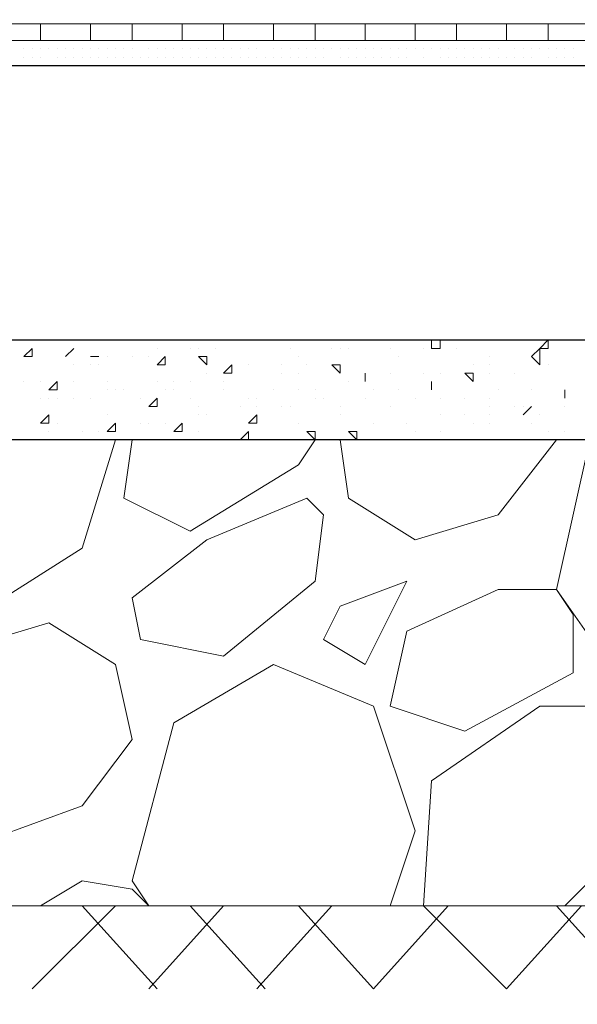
# Model space of a CAD drawing. Header units: metres. Extents: x 5.7 to 89.8, y 4 to 63.5.
# Tile 344 of 475: x 52.007 to 52.652, y 47.596 to 48.735. Entities that reach past the tile are written whole.
import ezdxf

# ---------------------------------------------------------------- set-up
doc = ezdxf.new("R2010")
doc.units = ezdxf.units.M
doc.header["$MEASUREMENT"] = 0
for name, color, linetype in [('PDF17_hatch-borshi', 7, 'Continuous'), ('PDF17_kaff', 7, 'Continuous'), ('PDF17_wall', 7, 'Continuous')]:
    doc.layers.add(name, color=color, linetype=linetype)

msp = doc.modelspace()

# ---------------------------------------------------------------- linework, layer by layer
at = {"layer": 'PDF17_hatch-borshi', "lineweight": 18}
for points in [[(52.0117, 48.7114), (52.0117, 48.7114)], [(52.0213, 48.7114), (52.0213, 48.7114)], [(52.0213, 48.7114), (52.0213, 48.7114)], [(52.031, 48.7114), (52.031, 48.7114)], [(52.031, 48.7114), (52.031, 48.7114)], [(52.0406, 48.7114), (52.0406, 48.7114)], [(52.0406, 48.7114), (52.0406, 48.7114)], [(52.0502, 48.7114), (52.0502, 48.7114)], [(52.0502, 48.7114), (52.0502, 48.7114)], [(52.0598, 48.7114), (52.0598, 48.7114)], [(52.0598, 48.7114), (52.0598, 48.7114)], [(52.0695, 48.7114), (52.0695, 48.7114)], [(52.0695, 48.7114), (52.0695, 48.7114)], [(52.0695, 48.7114), (52.0695, 48.7114)], [(52.0887, 48.7114), (52.0887, 48.7114)], [(52.0887, 48.7114), (52.0887, 48.7114)], [(52.0984, 48.7114), (52.0984, 48.7114)], [(52.0984, 48.7114), (52.0984, 48.7114)], [(52.0984, 48.7114), (52.0984, 48.7114)], [(52.108, 48.7114), (52.108, 48.7114)], [(52.108, 48.7114), (52.108, 48.7114)], [(52.1176, 48.7114), (52.1176, 48.7114)], [(52.1273, 48.7114), (52.1273, 48.7114)], [(52.1273, 48.7114), (52.1273, 48.7114)], [(52.1273, 48.7114), (52.1273, 48.7114)], [(52.1369, 48.7114), (52.1369, 48.7114)], [(52.1465, 48.7114), (52.1465, 48.7114)], [(52.1465, 48.7114), (52.1465, 48.7114)], [(52.1465, 48.7114), (52.1465, 48.7114)], [(52.1562, 48.7114), (52.1562, 48.7114)], [(52.1658, 48.7114), (52.1658, 48.7114)], [(52.1658, 48.7114), (52.1658, 48.7114)], [(52.1851, 48.7114), (52.1851, 48.7114)], [(52.1851, 48.7114), (52.1851, 48.7114)], [(52.1947, 48.7114), (52.1947, 48.7114)], [(52.2043, 48.7114), (52.2043, 48.7114)], [(52.2139, 48.7114), (52.2139, 48.7114)], [(52.2139, 48.7114), (52.2139, 48.7114)], [(52.2236, 48.7114), (52.2236, 48.7114)], [(52.2332, 48.7114), (52.2332, 48.7114)], [(52.2332, 48.7114), (52.2332, 48.7114)], [(52.2428, 48.7114), (52.2428, 48.7114)], [(52.2428, 48.7114), (52.2428, 48.7114)], [(52.2428, 48.7114), (52.2428, 48.7114)], [(52.2525, 48.7114), (52.2525, 48.7114)], [(52.2621, 48.7114), (52.2621, 48.7114)], [(52.2621, 48.7114), (52.2621, 48.7114)], [(52.2717, 48.7114), (52.2717, 48.7114)], [(52.2717, 48.7114), (52.2717, 48.7114)], [(52.2717, 48.7114), (52.2717, 48.7114)], [(52.2814, 48.7114), (52.2814, 48.7114)], [(52.2814, 48.7114), (52.2814, 48.7114)], [(52.2814, 48.7114), (52.2814, 48.7114)], [(52.291, 48.7114), (52.291, 48.7114)], [(52.291, 48.7114), (52.291, 48.7114)], [(52.3103, 48.7114), (52.3103, 48.7114)], [(52.3103, 48.7114), (52.3103, 48.7114)], [(52.3103, 48.7114), (52.3103, 48.7114)], [(52.3295, 48.7114), (52.3295, 48.7114)], [(52.3295, 48.7114), (52.3295, 48.7114)], [(52.3392, 48.7114), (52.3392, 48.7114)], [(52.3488, 48.7114), (52.3488, 48.7114)], [(52.3584, 48.7114), (52.3584, 48.7114)], [(52.368, 48.7114), (52.368, 48.7114)], [(52.368, 48.7114), (52.368, 48.7114)], [(52.3777, 48.7114), (52.3777, 48.7114)], [(52.3873, 48.7114), (52.3873, 48.7114)], [(52.3873, 48.7114), (52.3873, 48.7114)], [(52.3969, 48.7114), (52.3969, 48.7114)], [(52.3969, 48.7114), (52.3969, 48.7114)], [(52.3969, 48.7114), (52.3969, 48.7114)], [(52.4066, 48.7114), (52.4066, 48.7114)], [(52.4066, 48.7114), (52.4066, 48.7114)], [(52.4162, 48.7114), (52.4162, 48.7114)], [(52.4258, 48.7114), (52.4258, 48.7114)], [(52.4258, 48.7114), (52.4258, 48.7114)], [(52.4258, 48.7114), (52.4258, 48.7114)], [(52.4258, 48.7114), (52.4258, 48.7114)], [(52.4451, 48.7114), (52.4451, 48.7114)], [(52.4451, 48.7114), (52.4451, 48.7114)], [(52.4451, 48.7114), (52.4451, 48.7114)], [(52.4547, 48.7114), (52.4547, 48.7114)], [(52.4644, 48.7114), (52.4644, 48.7114)], [(52.4644, 48.7114), (52.4644, 48.7114)], [(52.474, 48.7114), (52.474, 48.7114)], [(52.474, 48.7114), (52.474, 48.7114)], [(52.4836, 48.7114), (52.4836, 48.7114)], [(52.4836, 48.7114), (52.4836, 48.7114)], [(52.4933, 48.7114), (52.4933, 48.7114)], [(52.4933, 48.7114), (52.4933, 48.7114)], [(52.4933, 48.7114), (52.4933, 48.7114)], [(52.5029, 48.7114), (52.5029, 48.7114)], [(52.5125, 48.7114), (52.5125, 48.7114)], [(52.5125, 48.7114), (52.5125, 48.7114)], [(52.5221, 48.7114), (52.5221, 48.7114)], [(52.5221, 48.7114), (52.5221, 48.7114)], [(52.5221, 48.7114), (52.5221, 48.7114)], [(52.5318, 48.7114), (52.5318, 48.7114)], [(52.5318, 48.7114), (52.5318, 48.7114)], [(52.5414, 48.7114), (52.5414, 48.7114)], [(52.5414, 48.7114), (52.5414, 48.7114)], [(52.5414, 48.7114), (52.5414, 48.7114)], [(52.5414, 48.7114), (52.5414, 48.7114)], [(52.551, 48.7114), (52.551, 48.7114)], [(52.551, 48.7114), (52.551, 48.7114)], [(52.5607, 48.7114), (52.5607, 48.7114)], [(52.5607, 48.7114), (52.5607, 48.7114)], [(52.5703, 48.7114), (52.5703, 48.7114)], [(52.5703, 48.7114), (52.5703, 48.7114)], [(52.5703, 48.7114), (52.5703, 48.7114)], [(52.5799, 48.7114), (52.5799, 48.7114)], [(52.5896, 48.7114), (52.5896, 48.7114)], [(52.5896, 48.7114), (52.5896, 48.7114)], [(52.5896, 48.7114), (52.5896, 48.7114)], [(52.5992, 48.7114), (52.5992, 48.7114)], [(52.6088, 48.7114), (52.6088, 48.7114)], [(52.6185, 48.7114), (52.6185, 48.7114)], [(52.6377, 48.7114), (52.6377, 48.7114)], [(52.6377, 48.7114), (52.6377, 48.7114)], [(52.6377, 48.7114), (52.6377, 48.7114)], [(52.0117, 48.7018), (52.0117, 48.7018)], [(52.0213, 48.7018), (52.0213, 48.7018)], [(52.0213, 48.7018), (52.0213, 48.7018)], [(52.0213, 48.7018), (52.0213, 48.7018)], [(52.0213, 48.7018), (52.0213, 48.7018)], [(52.031, 48.7018), (52.031, 48.7018)], [(52.0406, 48.7018), (52.0406, 48.7018)], [(52.0406, 48.7018), (52.0406, 48.7018)], [(52.0406, 48.7018), (52.0406, 48.7018)], [(52.0502, 48.7018), (52.0502, 48.7018)], [(52.0502, 48.7018), (52.0502, 48.7018)], [(52.0598, 48.7018), (52.0598, 48.7018)], [(52.0598, 48.7018), (52.0598, 48.7018)], [(52.0598, 48.7018), (52.0598, 48.7018)], [(52.0695, 48.7018), (52.0695, 48.7018)], [(52.0695, 48.7018), (52.0695, 48.7018)], [(52.0695, 48.7018), (52.0695, 48.7018)], [(52.0791, 48.7018), (52.0791, 48.7018)], [(52.0791, 48.7018), (52.0791, 48.7018)], [(52.0791, 48.7018), (52.0791, 48.7018)], [(52.0887, 48.7018), (52.0887, 48.7018)], [(52.0984, 48.7018), (52.0984, 48.7018)], [(52.0984, 48.7018), (52.0984, 48.7018)], [(52.108, 48.7018), (52.108, 48.7018)], [(52.108, 48.7018), (52.108, 48.7018)], [(52.1176, 48.7018), (52.1176, 48.7018)], [(52.1176, 48.7018), (52.1176, 48.7018)], [(52.1273, 48.7018), (52.1273, 48.7018)], [(52.1369, 48.7018), (52.1369, 48.7018)], [(52.1369, 48.7018), (52.1369, 48.7018)], [(52.1369, 48.7018), (52.1369, 48.7018)], [(52.1562, 48.7018), (52.1562, 48.7018)], [(52.1562, 48.7018), (52.1562, 48.7018)], [(52.1658, 48.7018), (52.1658, 48.7018)], [(52.1658, 48.7018), (52.1658, 48.7018)], [(52.1658, 48.7018), (52.1658, 48.7018)], [(52.1754, 48.7018), (52.1754, 48.7018)], [(52.1754, 48.7018), (52.1754, 48.7018)], [(52.1754, 48.7018), (52.1754, 48.7018)], [(52.1851, 48.7018), (52.1851, 48.7018)], [(52.1851, 48.7018), (52.1851, 48.7018)], [(52.1947, 48.7018), (52.1947, 48.7018)], [(52.1947, 48.7018), (52.1947, 48.7018)], [(52.1947, 48.7018), (52.1947, 48.7018)], [(52.2043, 48.7018), (52.2043, 48.7018)], [(52.2043, 48.7018), (52.2043, 48.7018)], [(52.2043, 48.7018), (52.2043, 48.7018)], [(52.2139, 48.7018), (52.2139, 48.7018)], [(52.2139, 48.7018), (52.2139, 48.7018)], [(52.2236, 48.7018), (52.2236, 48.7018)], [(52.2236, 48.7018), (52.2236, 48.7018)], [(52.2236, 48.7018), (52.2236, 48.7018)], [(52.2332, 48.7018), (52.2332, 48.7018)], [(52.2332, 48.7018), (52.2332, 48.7018)], [(52.2332, 48.7018), (52.2332, 48.7018)], [(52.2428, 48.7018), (52.2428, 48.7018)], [(52.2525, 48.7018), (52.2525, 48.7018)], [(52.2525, 48.7018), (52.2525, 48.7018)], [(52.2621, 48.7018), (52.2621, 48.7018)], [(52.2621, 48.7018), (52.2621, 48.7018)], [(52.2717, 48.7018), (52.2717, 48.7018)], [(52.2814, 48.7018), (52.2814, 48.7018)], [(52.2814, 48.7018), (52.2814, 48.7018)], [(52.2814, 48.7018), (52.2814, 48.7018)], [(52.3006, 48.7018), (52.3006, 48.7018)], [(52.3006, 48.7018), (52.3006, 48.7018)], [(52.3103, 48.7018), (52.3103, 48.7018)], [(52.3103, 48.7018), (52.3103, 48.7018)], [(52.3199, 48.7018), (52.3199, 48.7018)], [(52.3199, 48.7018), (52.3199, 48.7018)], [(52.3199, 48.7018), (52.3199, 48.7018)], [(52.3199, 48.7018), (52.3199, 48.7018)], [(52.3295, 48.7018), (52.3295, 48.7018)], [(52.3295, 48.7018), (52.3295, 48.7018)], [(52.3295, 48.7018), (52.3295, 48.7018)], [(52.3392, 48.7018), (52.3392, 48.7018)], [(52.3392, 48.7018), (52.3392, 48.7018)], [(52.3488, 48.7018), (52.3488, 48.7018)], [(52.3488, 48.7018), (52.3488, 48.7018)], [(52.3488, 48.7018), (52.3488, 48.7018)], [(52.3488, 48.7018), (52.3488, 48.7018)], [(52.3584, 48.7018), (52.3584, 48.7018)], [(52.3584, 48.7018), (52.3584, 48.7018)], [(52.368, 48.7018), (52.368, 48.7018)], [(52.368, 48.7018), (52.368, 48.7018)], [(52.368, 48.7018), (52.368, 48.7018)], [(52.3777, 48.7018), (52.3777, 48.7018)], [(52.3777, 48.7018), (52.3777, 48.7018)], [(52.3777, 48.7018), (52.3777, 48.7018)], [(52.3873, 48.7018), (52.3873, 48.7018)], [(52.3969, 48.7018), (52.3969, 48.7018)], [(52.3969, 48.7018), (52.3969, 48.7018)], [(52.4066, 48.7018), (52.4066, 48.7018)], [(52.4066, 48.7018), (52.4066, 48.7018)], [(52.4162, 48.7018), (52.4162, 48.7018)], [(52.4162, 48.7018), (52.4162, 48.7018)], [(52.4258, 48.7018), (52.4258, 48.7018)], [(52.4355, 48.7018), (52.4355, 48.7018)], [(52.4355, 48.7018), (52.4355, 48.7018)], [(52.4355, 48.7018), (52.4355, 48.7018)], [(52.4451, 48.7018), (52.4451, 48.7018)], [(52.4451, 48.7018), (52.4451, 48.7018)], [(52.4547, 48.7018), (52.4547, 48.7018)], [(52.4547, 48.7018), (52.4547, 48.7018)], [(52.4644, 48.7018), (52.4644, 48.7018)], [(52.4644, 48.7018), (52.4644, 48.7018)], [(52.4644, 48.7018), (52.4644, 48.7018)], [(52.4644, 48.7018), (52.4644, 48.7018)], [(52.474, 48.7018), (52.474, 48.7018)], [(52.4836, 48.7018), (52.4836, 48.7018)], [(52.4836, 48.7018), (52.4836, 48.7018)], [(52.4836, 48.7018), (52.4836, 48.7018)], [(52.4933, 48.7018), (52.4933, 48.7018)], [(52.4933, 48.7018), (52.4933, 48.7018)], [(52.4933, 48.7018), (52.4933, 48.7018)], [(52.5029, 48.7018), (52.5029, 48.7018)], [(52.5029, 48.7018), (52.5029, 48.7018)], [(52.5125, 48.7018), (52.5125, 48.7018)], [(52.5125, 48.7018), (52.5125, 48.7018)], [(52.5221, 48.7018), (52.5221, 48.7018)], [(52.5221, 48.7018), (52.5221, 48.7018)], [(52.5221, 48.7018), (52.5221, 48.7018)], [(52.5318, 48.7018), (52.5318, 48.7018)], [(52.5318, 48.7018), (52.5318, 48.7018)], [(52.5318, 48.7018), (52.5318, 48.7018)], [(52.5414, 48.7018), (52.5414, 48.7018)], [(52.551, 48.7018), (52.551, 48.7018)], [(52.5607, 48.7018), (52.5607, 48.7018)], [(52.5607, 48.7018), (52.5607, 48.7018)], [(52.5607, 48.7018), (52.5607, 48.7018)], [(52.5799, 48.7018), (52.5799, 48.7018)], [(52.5799, 48.7018), (52.5799, 48.7018)], [(52.5799, 48.7018), (52.5799, 48.7018)], [(52.5896, 48.7018), (52.5896, 48.7018)], [(52.5992, 48.7018), (52.5992, 48.7018)], [(52.5992, 48.7018), (52.5992, 48.7018)], [(52.6088, 48.7018), (52.6088, 48.7018)], [(52.6088, 48.7018), (52.6088, 48.7018)], [(52.6088, 48.7018), (52.6088, 48.7018)], [(52.6185, 48.7018), (52.6185, 48.7018)], [(52.6185, 48.7018), (52.6185, 48.7018)], [(52.6281, 48.7018), (52.6281, 48.7018)], [(52.6281, 48.7018), (52.6281, 48.7018)], [(52.6281, 48.7018), (52.6281, 48.7018)], [(52.6377, 48.7018), (52.6377, 48.7018)], [(52.6377, 48.7018), (52.6377, 48.7018)], [(52.6473, 48.7018), (52.6473, 48.7018)], [(52.6473, 48.7018), (52.6473, 48.7018)], [(52.6473, 48.7018), (52.6473, 48.7018)], [(52.6473, 48.7018), (52.6473, 48.7018)], [(52.0117, 48.6921), (52.0117, 48.6921)], [(52.0117, 48.6921), (52.0117, 48.6921)], [(52.0117, 48.6921), (52.0117, 48.6921)], [(52.0213, 48.6921), (52.0213, 48.6921)], [(52.0213, 48.6825), (52.0213, 48.6825)], [(52.0213, 48.6825), (52.0213, 48.6825)], [(52.031, 48.6921), (52.031, 48.6921)], [(52.031, 48.6921), (52.031, 48.6921)], [(52.031, 48.6921), (52.031, 48.6921)], [(52.031, 48.6825), (52.031, 48.6825)], [(52.0406, 48.6825), (52.0406, 48.6825)], [(52.0502, 48.6921), (52.0502, 48.6921)], [(52.0502, 48.6825), (52.0502, 48.6825)], [(52.0598, 48.6921), (52.0598, 48.6921)], [(52.0598, 48.6921), (52.0598, 48.6921)], [(52.0598, 48.6825), (52.0598, 48.6825)], [(52.0598, 48.6825), (52.0598, 48.6825)], [(52.0598, 48.6825), (52.0598, 48.6825)], [(52.0695, 48.6921), (52.0695, 48.6921)], [(52.0695, 48.6825), (52.0695, 48.6825)], [(52.0695, 48.6825), (52.0695, 48.6825)], [(52.0695, 48.6825), (52.0695, 48.6825)], [(52.0791, 48.6921), (52.0791, 48.6921)], [(52.0791, 48.6825), (52.0791, 48.6825)], [(52.0791, 48.6825), (52.0791, 48.6825)], [(52.0887, 48.6921), (52.0887, 48.6921)], [(52.0887, 48.6921), (52.0887, 48.6921)], [(52.0887, 48.6921), (52.0887, 48.6921)], [(52.0984, 48.6921), (52.0984, 48.6921)], [(52.0984, 48.6921), (52.0984, 48.6921)], [(52.0984, 48.6825), (52.0984, 48.6825)], [(52.0984, 48.6825), (52.0984, 48.6825)], [(52.0984, 48.6825), (52.0984, 48.6825)], [(52.108, 48.6921), (52.108, 48.6921)], [(52.108, 48.6921), (52.108, 48.6921)], [(52.1176, 48.6921), (52.1176, 48.6921)], [(52.1176, 48.6921), (52.1176, 48.6921)], [(52.1176, 48.6825), (52.1176, 48.6825)], [(52.1176, 48.6825), (52.1176, 48.6825)], [(52.1273, 48.6921), (52.1273, 48.6921)], [(52.1273, 48.6921), (52.1273, 48.6921)], [(52.1273, 48.6921), (52.1273, 48.6921)], [(52.1273, 48.6825), (52.1273, 48.6825)], [(52.1369, 48.6921), (52.1369, 48.6921)], [(52.1369, 48.6825), (52.1369, 48.6825)], [(52.1369, 48.6825), (52.1369, 48.6825)], [(52.1465, 48.6921), (52.1465, 48.6921)], [(52.1465, 48.6921), (52.1465, 48.6921)], [(52.1465, 48.6921), (52.1465, 48.6921)], [(52.1465, 48.6921), (52.1465, 48.6921)], [(52.1562, 48.6921), (52.1562, 48.6921)], [(52.1562, 48.6825), (52.1562, 48.6825)], [(52.1562, 48.6825), (52.1562, 48.6825)], [(52.1658, 48.6921), (52.1658, 48.6921)], [(52.1658, 48.6825), (52.1658, 48.6825)], [(52.1754, 48.6921), (52.1754, 48.6921)], [(52.1754, 48.6921), (52.1754, 48.6921)], [(52.1754, 48.6921), (52.1754, 48.6921)], [(52.1851, 48.6921), (52.1851, 48.6921)], [(52.1851, 48.6825), (52.1851, 48.6825)], [(52.1851, 48.6825), (52.1851, 48.6825)], [(52.1947, 48.6921), (52.1947, 48.6921)], [(52.1947, 48.6921), (52.1947, 48.6921)], [(52.2043, 48.6921), (52.2043, 48.6921)], [(52.2043, 48.6921), (52.2043, 48.6921)], [(52.2043, 48.6825), (52.2043, 48.6825)], [(52.2139, 48.6921), (52.2139, 48.6921)], [(52.2139, 48.6921), (52.2139, 48.6921)], [(52.2139, 48.6825), (52.2139, 48.6825)], [(52.2139, 48.6825), (52.2139, 48.6825)], [(52.2139, 48.6825), (52.2139, 48.6825)], [(52.2236, 48.6921), (52.2236, 48.6921)], [(52.2236, 48.6825), (52.2236, 48.6825)], [(52.2332, 48.6921), (52.2332, 48.6921)], [(52.2332, 48.6921), (52.2332, 48.6921)], [(52.2332, 48.6921), (52.2332, 48.6921)], [(52.2332, 48.6825), (52.2332, 48.6825)], [(52.2428, 48.6921), (52.2428, 48.6921)], [(52.2428, 48.6921), (52.2428, 48.6921)], [(52.2428, 48.6921), (52.2428, 48.6921)], [(52.2428, 48.6921), (52.2428, 48.6921)], [(52.2428, 48.6825), (52.2428, 48.6825)], [(52.2525, 48.6921), (52.2525, 48.6921)], [(52.2525, 48.6921), (52.2525, 48.6921)], [(52.2621, 48.6921), (52.2621, 48.6921)], [(52.2621, 48.6921), (52.2621, 48.6921)], [(52.2621, 48.6921), (52.2621, 48.6921)], [(52.2621, 48.6825), (52.2621, 48.6825)], [(52.2717, 48.6921), (52.2717, 48.6921)], [(52.2717, 48.6921), (52.2717, 48.6921)], [(52.2717, 48.6921), (52.2717, 48.6921)], [(52.2814, 48.6921), (52.2814, 48.6921)], [(52.2814, 48.6921), (52.2814, 48.6921)], [(52.2814, 48.6825), (52.2814, 48.6825)], [(52.291, 48.6921), (52.291, 48.6921)], [(52.291, 48.6921), (52.291, 48.6921)], [(52.291, 48.6921), (52.291, 48.6921)], [(52.291, 48.6921), (52.291, 48.6921)], [(52.3006, 48.6921), (52.3006, 48.6921)], [(52.3006, 48.6921), (52.3006, 48.6921)], [(52.3006, 48.6921), (52.3006, 48.6921)], [(52.3006, 48.6825), (52.3006, 48.6825)], [(52.3103, 48.6921), (52.3103, 48.6921)], [(52.3103, 48.6921), (52.3103, 48.6921)], [(52.3199, 48.6921), (52.3199, 48.6921)], [(52.3199, 48.6921), (52.3199, 48.6921)], [(52.3295, 48.6921), (52.3295, 48.6921)], [(52.3295, 48.6825), (52.3295, 48.6825)], [(52.3392, 48.6921), (52.3392, 48.6921)], [(52.3392, 48.6921), (52.3392, 48.6921)], [(52.3488, 48.6921), (52.3488, 48.6921)], [(52.3488, 48.6825), (52.3488, 48.6825)], [(52.3488, 48.6825), (52.3488, 48.6825)], [(52.3488, 48.6825), (52.3488, 48.6825)], [(52.3584, 48.6921), (52.3584, 48.6921)], [(52.3584, 48.6921), (52.3584, 48.6921)], [(52.3584, 48.6921), (52.3584, 48.6921)], [(52.3584, 48.6825), (52.3584, 48.6825)], [(52.368, 48.6825), (52.368, 48.6825)], [(52.368, 48.6825), (52.368, 48.6825)], [(52.3777, 48.6921), (52.3777, 48.6921)], [(52.3777, 48.6825), (52.3777, 48.6825)], [(52.3777, 48.6825), (52.3777, 48.6825)], [(52.3873, 48.6921), (52.3873, 48.6921)], [(52.3873, 48.6921), (52.3873, 48.6921)], [(52.3873, 48.6921), (52.3873, 48.6921)], [(52.3873, 48.6825), (52.3873, 48.6825)], [(52.3873, 48.6825), (52.3873, 48.6825)], [(52.3969, 48.6921), (52.3969, 48.6921)], [(52.3969, 48.6921), (52.3969, 48.6921)], [(52.3969, 48.6825), (52.3969, 48.6825)], [(52.4066, 48.6921), (52.4066, 48.6921)], [(52.4066, 48.6921), (52.4066, 48.6921)], [(52.4066, 48.6825), (52.4066, 48.6825)], [(52.4162, 48.6921), (52.4162, 48.6921)], [(52.4162, 48.6921), (52.4162, 48.6921)], [(52.4162, 48.6921), (52.4162, 48.6921)], [(52.4258, 48.6921), (52.4258, 48.6921)], [(52.4258, 48.6921), (52.4258, 48.6921)], [(52.4258, 48.6825), (52.4258, 48.6825)], [(52.4258, 48.6825), (52.4258, 48.6825)], [(52.4355, 48.6921), (52.4355, 48.6921)], [(52.4355, 48.6921), (52.4355, 48.6921)], [(52.4451, 48.6921), (52.4451, 48.6921)], [(52.4451, 48.6921), (52.4451, 48.6921)], [(52.4451, 48.6825), (52.4451, 48.6825)], [(52.4451, 48.6825), (52.4451, 48.6825)], [(52.4547, 48.6921), (52.4547, 48.6921)], [(52.4547, 48.6921), (52.4547, 48.6921)], [(52.4547, 48.6921), (52.4547, 48.6921)], [(52.4547, 48.6825), (52.4547, 48.6825)], [(52.4644, 48.6825), (52.4644, 48.6825)], [(52.4644, 48.6825), (52.4644, 48.6825)], [(52.474, 48.6921), (52.474, 48.6921)], [(52.474, 48.6921), (52.474, 48.6921)], [(52.474, 48.6921), (52.474, 48.6921)], [(52.4836, 48.6825), (52.4836, 48.6825)], [(52.4836, 48.6825), (52.4836, 48.6825)], [(52.4933, 48.6921), (52.4933, 48.6921)], [(52.4933, 48.6825), (52.4933, 48.6825)], [(52.5029, 48.6921), (52.5029, 48.6921)], [(52.5029, 48.6921), (52.5029, 48.6921)], [(52.5029, 48.6825), (52.5029, 48.6825)], [(52.5029, 48.6825), (52.5029, 48.6825)], [(52.5125, 48.6921), (52.5125, 48.6921)], [(52.5125, 48.6825), (52.5125, 48.6825)], [(52.5125, 48.6825), (52.5125, 48.6825)], [(52.5125, 48.6825), (52.5125, 48.6825)], [(52.5221, 48.6921), (52.5221, 48.6921)], [(52.5221, 48.6825), (52.5221, 48.6825)], [(52.5221, 48.6825), (52.5221, 48.6825)], [(52.5318, 48.6921), (52.5318, 48.6921)], [(52.5318, 48.6921), (52.5318, 48.6921)], [(52.5318, 48.6921), (52.5318, 48.6921)], [(52.5414, 48.6921), (52.5414, 48.6921)], [(52.5414, 48.6825), (52.5414, 48.6825)], [(52.5414, 48.6825), (52.5414, 48.6825)], [(52.5414, 48.6825), (52.5414, 48.6825)], [(52.551, 48.6921), (52.551, 48.6921)], [(52.551, 48.6921), (52.551, 48.6921)], [(52.5607, 48.6921), (52.5607, 48.6921)], [(52.5607, 48.6921), (52.5607, 48.6921)], [(52.5607, 48.6825), (52.5607, 48.6825)], [(52.5607, 48.6825), (52.5607, 48.6825)], [(52.5703, 48.6921), (52.5703, 48.6921)], [(52.5703, 48.6921), (52.5703, 48.6921)], [(52.5703, 48.6921), (52.5703, 48.6921)], [(52.5703, 48.6825), (52.5703, 48.6825)], [(52.5799, 48.6921), (52.5799, 48.6921)], [(52.5896, 48.6921), (52.5896, 48.6921)], [(52.5896, 48.6825), (52.5896, 48.6825)], [(52.5896, 48.6825), (52.5896, 48.6825)], [(52.5992, 48.6921), (52.5992, 48.6921)], [(52.5992, 48.6921), (52.5992, 48.6921)], [(52.5992, 48.6921), (52.5992, 48.6921)], [(52.5992, 48.6921), (52.5992, 48.6921)], [(52.5992, 48.6825), (52.5992, 48.6825)], [(52.6088, 48.6825), (52.6088, 48.6825)], [(52.6088, 48.6825), (52.6088, 48.6825)], [(52.6185, 48.6921), (52.6185, 48.6921)], [(52.6185, 48.6921), (52.6185, 48.6921)], [(52.6281, 48.6921), (52.6281, 48.6921)], [(52.6281, 48.6825), (52.6281, 48.6825)], [(52.6377, 48.6921), (52.6377, 48.6921)], [(52.6377, 48.6921), (52.6377, 48.6921)], [(52.6377, 48.6825), (52.6377, 48.6825)], [(52.6377, 48.6825), (52.6377, 48.6825)], [(52.6473, 48.6921), (52.6473, 48.6921)], [(52.6473, 48.6825), (52.6473, 48.6825)], [(52.4933, 48.3647), (52.4933, 48.355), (52.4836, 48.355), (52.4836, 48.3647)], [(52.1658, 48.355), (52.1658, 48.355)], [(52.2043, 48.355), (52.2043, 48.355)], [(52.2139, 48.355), (52.2139, 48.355)], [(52.2332, 48.355), (52.2332, 48.355)], [(52.3199, 48.355), (52.3199, 48.355)], [(52.368, 48.355), (52.368, 48.355)], [(52.3777, 48.355), (52.3777, 48.355)], [(52.3873, 48.355), (52.3873, 48.355)], [(52.4355, 48.355), (52.4355, 48.355)], [(52.4355, 48.355), (52.4355, 48.355)], [(52.474, 48.355), (52.474, 48.355)], [(52.4933, 48.355), (52.4933, 48.355)], [(52.5125, 48.355), (52.5125, 48.355)], [(52.0598, 48.3454), (52.0598, 48.3454)], [(52.0598, 48.3454), (52.0598, 48.3454)], [(52.0984, 48.3454), (52.0984, 48.3454)], [(52.108, 48.3454), (52.108, 48.3454)], [(52.1369, 48.3454), (52.1369, 48.3454)], [(52.1562, 48.3454), (52.1562, 48.3454)], [(52.3295, 48.3454), (52.3295, 48.3454)], [(52.4451, 48.3454), (52.4451, 48.3454)], [(52.551, 48.3454), (52.551, 48.3454)], [(52.5992, 48.3454), (52.5992, 48.3454)], [(52.5992, 48.3454), (52.5992, 48.3454)], [(52.6088, 48.3454), (52.6088, 48.3454)], [(52.0695, 48.3358), (52.0695, 48.3358)], [(52.0887, 48.3358), (52.0887, 48.3358)], [(52.0984, 48.3358), (52.0984, 48.3358)], [(52.2717, 48.3358), (52.2717, 48.3358)], [(52.3103, 48.3358), (52.3103, 48.3358)], [(52.3392, 48.3358), (52.3392, 48.3358)], [(52.3777, 48.3358), (52.3777, 48.3358)], [(52.5318, 48.3358), (52.5318, 48.3358)], [(52.551, 48.3358), (52.551, 48.3358)], [(52.6185, 48.3358), (52.6185, 48.3358)], [(52.0117, 48.3165), (52.0117, 48.3165)], [(52.031, 48.3165), (52.031, 48.3165)], [(52.0695, 48.3165), (52.0695, 48.3165)], [(52.108, 48.3165), (52.108, 48.3165)], [(52.1658, 48.3165), (52.1658, 48.3165)], [(52.1851, 48.3165), (52.1851, 48.3165)], [(52.2043, 48.3165), (52.2043, 48.3165)], [(52.2236, 48.3262), (52.2236, 48.3262)], [(52.2428, 48.3262), (52.2428, 48.3262)], [(52.2428, 48.3165), (52.2428, 48.3165)], [(52.3103, 48.3262), (52.3103, 48.3262)], [(52.3295, 48.3262), (52.3295, 48.3262)], [(52.3295, 48.3262), (52.3295, 48.3262)], [(52.3295, 48.3262), (52.3295, 48.3262)], [(52.3873, 48.3165), (52.3873, 48.3165)], [(52.4066, 48.3165), (52.4066, 48.3165)], [(52.4066, 48.3165), (52.4066, 48.3165)], [(52.4355, 48.3262), (52.4355, 48.3262)], [(52.474, 48.3262), (52.474, 48.3262)], [(52.4836, 48.3165), (52.4836, 48.3165)], [(52.4933, 48.3262), (52.4933, 48.3262)], [(52.551, 48.3262), (52.551, 48.3262)], [(52.5799, 48.3262), (52.5799, 48.3262)], [(52.0502, 48.3069), (52.0502, 48.3069)], [(52.108, 48.3069), (52.108, 48.3069)], [(52.1176, 48.3069), (52.1176, 48.3069)], [(52.1273, 48.3069), (52.1273, 48.3069)], [(52.1273, 48.3069), (52.1273, 48.3069)], [(52.1273, 48.3069), (52.1273, 48.3069)], [(52.1273, 48.3069), (52.1273, 48.3069)], [(52.1754, 48.3069), (52.1754, 48.3069)], [(52.1851, 48.3069), (52.1851, 48.3069)], [(52.2428, 48.3069), (52.2428, 48.3069)], [(52.3006, 48.3069), (52.3006, 48.3069)], [(52.3295, 48.3069), (52.3295, 48.3069)], [(52.3488, 48.3069), (52.3488, 48.3069)], [(52.4162, 48.3069), (52.4162, 48.3069)], [(52.4451, 48.3069), (52.4451, 48.3069)], [(52.4836, 48.3069), (52.4836, 48.3069)], [(52.5607, 48.3069), (52.5607, 48.3069)], [(52.5607, 48.3069), (52.5607, 48.3069)], [(52.5607, 48.3069), (52.5607, 48.3069)], [(52.5992, 48.3069), (52.5992, 48.3069)], [(52.031, 48.2973), (52.031, 48.2973)], [(52.0406, 48.2973), (52.0406, 48.2973)], [(52.0502, 48.2973), (52.0502, 48.2973)], [(52.0695, 48.2973), (52.0695, 48.2973)], [(52.0887, 48.2973), (52.0887, 48.2973)], [(52.1465, 48.2973), (52.1465, 48.2973)], [(52.2043, 48.2973), (52.2043, 48.2973)], [(52.2717, 48.2973), (52.2717, 48.2973)], [(52.2814, 48.2973), (52.2814, 48.2973)], [(52.2814, 48.2973), (52.2814, 48.2973)], [(52.2814, 48.2973), (52.2814, 48.2973)], [(52.3488, 48.2973), (52.3488, 48.2973)], [(52.3584, 48.2973), (52.3584, 48.2973)], [(52.4066, 48.2973), (52.4066, 48.2973)], [(52.4644, 48.2973), (52.4644, 48.2973)], [(52.4933, 48.2973), (52.4933, 48.2973)], [(52.5221, 48.2973), (52.5221, 48.2973)], [(52.551, 48.2973), (52.551, 48.2973)], [(52.6377, 48.2973), (52.6377, 48.2973)], [(52.1658, 48.2876), (52.1658, 48.2876)], [(52.2139, 48.2876), (52.2139, 48.2876)], [(52.2621, 48.2876), (52.2621, 48.2876)], [(52.2814, 48.2876), (52.2814, 48.2876)], [(52.2814, 48.2876), (52.2814, 48.2876)], [(52.3103, 48.2876), (52.3103, 48.2876)], [(52.3199, 48.2876), (52.3199, 48.2876)], [(52.3777, 48.2876), (52.3777, 48.2876)], [(52.4355, 48.2876), (52.4355, 48.2876)], [(52.4355, 48.2876), (52.4355, 48.2876)], [(52.4355, 48.2876), (52.4355, 48.2876)], [(52.4355, 48.2876), (52.4355, 48.2876)], [(52.4355, 48.2876), (52.4355, 48.2876)], [(52.551, 48.2876), (52.551, 48.2876)], [(52.5799, 48.2876), (52.5799, 48.2876)], [(52.5896, 48.2876), (52.5896, 48.2876)], [(52.6377, 48.2876), (52.6377, 48.2876)], [(52.108, 48.278), (52.108, 48.278)], [(52.2139, 48.278), (52.2139, 48.278)], [(52.2236, 48.278), (52.2236, 48.278)], [(52.3777, 48.278), (52.3777, 48.278)], [(52.4933, 48.278), (52.4933, 48.278)], [(52.5221, 48.278), (52.5221, 48.278)], [(52.551, 48.278), (52.551, 48.278)], [(52.5896, 48.278), (52.5896, 48.278)], [(52.5896, 48.278), (52.5896, 48.278)], [(52.6088, 48.278), (52.6088, 48.278)], [(52.0502, 48.2684), (52.0502, 48.2684)], [(52.1465, 48.2684), (52.1465, 48.2684)], [(52.1562, 48.2684), (52.1562, 48.2684)], [(52.1754, 48.2684), (52.1754, 48.2684)], [(52.3295, 48.2684), (52.3295, 48.2684)], [(52.4162, 48.2684), (52.4162, 48.2684)], [(52.4547, 48.2684), (52.4547, 48.2684)], [(52.5318, 48.2684), (52.5318, 48.2684)], [(52.551, 48.2684), (52.551, 48.2684)], [(52.5992, 48.2684), (52.5992, 48.2684)], [(51.8094, 48.2491), (51.7998, 48.2298), (51.8672, 48.1239), (51.9732, 48.0565), (52.0791, 48.1239), (52.1176, 48.2491)], [(52.0406, 48.2587), (52.0406, 48.2587)], [(52.0406, 48.2587), (52.0406, 48.2587)], [(52.0791, 48.2587), (52.0791, 48.2587)], [(52.0984, 48.2587), (52.0984, 48.2587)], [(52.0984, 48.2587), (52.0984, 48.2587)], [(52.3488, 48.2491), (52.3295, 48.2202), (52.2043, 48.1432), (52.1273, 48.1817), (52.1369, 48.2491)], [(52.1562, 48.2491), (52.1562, 48.2491)], [(52.1947, 48.2587), (52.1947, 48.2587)], [(52.2139, 48.2587), (52.2139, 48.2587)], [(52.2621, 48.2491), (52.2717, 48.2587), (52.2717, 48.2491)], [(52.2717, 48.2587), (52.2717, 48.2587)], [(52.3199, 48.2491), (52.3199, 48.2491)], [(52.3777, 48.2491), (52.3873, 48.1817), (52.4644, 48.1335), (52.5607, 48.1624), (52.6281, 48.2491), (52.6185, 48.2491)], [(52.3873, 48.2587), (52.3873, 48.2587)], [(52.4644, 48.2587), (52.4644, 48.2587)], [(52.4933, 48.2587), (52.4933, 48.2587)], [(52.6185, 48.2587), (52.6185, 48.2587)], [(52.6666, 48.2491), (52.6281, 48.0757), (52.6955, 47.9794), (52.7918, 47.912), (52.8978, 47.9794), (52.9459, 48.1335), (52.917, 48.2491)], [(52.6377, 48.2587), (52.6377, 48.2587)], [(51.9057, 47.8446), (51.8865, 47.9313), (51.9443, 48.0083), (52.0406, 48.0372), (52.1176, 47.9891), (52.1369, 47.9024), (52.0791, 47.8253), (51.9732, 47.7868), (51.8961, 47.835)], [(52.4355, 47.7098), (52.4644, 47.7964), (52.4162, 47.9409), (52.3006, 47.9891), (52.1851, 47.9216), (52.1369, 47.7386), (52.1562, 47.7098), (52.1369, 47.729), (52.0791, 47.7386), (52.031, 47.7098)], [(52.657, 47.7098), (52.5703, 47.6134), (52.474, 47.7098), (52.4836, 47.8542), (52.6088, 47.9409), (52.7051, 47.9409), (52.734, 47.8639), (52.6666, 47.7386), (52.6377, 47.7098)], [(52.0213, 47.6134), (52.1176, 47.7098)], [(52.1658, 47.6134), (52.0791, 47.7098)], [(52.1562, 47.6134), (52.2428, 47.7098)], [(52.291, 47.6134), (52.2043, 47.7098)], [(52.2814, 47.6134), (52.368, 47.7098)], [(52.5029, 47.7098), (52.4162, 47.6134), (52.3295, 47.7098)], [(52.7148, 47.6134), (52.6281, 47.7098)]]:
    msp.add_lwpolyline(points, dxfattribs=at)
for points in [[(52.6185, 48.3647), (52.6185, 48.355), (52.6088, 48.355)], [(52.0213, 48.355), (52.0213, 48.3454), (52.0117, 48.3454)], [(52.0695, 48.355), (52.0598, 48.3454)], [(52.6088, 48.3358), (52.5992, 48.3454), (52.6088, 48.355)], [(52.0984, 48.3454), (52.0887, 48.3454)], [(52.1754, 48.3454), (52.1754, 48.3358), (52.1658, 48.3358)], [(52.2236, 48.3454), (52.2236, 48.3358), (52.2139, 48.3454)], [(52.2525, 48.3358), (52.2525, 48.3262), (52.2428, 48.3262)], [(52.3777, 48.3358), (52.3777, 48.3262), (52.368, 48.3358)], [(52.0502, 48.3069), (52.0406, 48.3069), (52.0502, 48.3165)], [(52.4066, 48.3262), (52.4066, 48.3165)], [(52.4836, 48.3165), (52.4836, 48.3069)], [(52.5318, 48.3262), (52.5318, 48.3165), (52.5221, 48.3262)], [(52.6377, 48.3069), (52.6377, 48.2973)], [(52.1658, 48.2876), (52.1562, 48.2876), (52.1658, 48.2973)], [(52.5992, 48.2876), (52.5896, 48.278)], [(52.0406, 48.278), (52.0406, 48.2684), (52.031, 48.2684)], [(52.0406, 48.278), (52.0406, 48.2684), (52.031, 48.2684)], [(52.2814, 48.2684), (52.2717, 48.2684), (52.2814, 48.278)], [(52.1176, 48.2684), (52.1176, 48.2587), (52.108, 48.2587)], [(52.1947, 48.2684), (52.1947, 48.2587), (52.1851, 48.2587)], [(52.1947, 48.2587), (52.1851, 48.2587)], [(52.3488, 48.2587), (52.3488, 48.2491), (52.3392, 48.2587)], [(52.3969, 48.2491), (52.3873, 48.2587), (52.3969, 48.2587)], [(52.1369, 48.0661), (52.2236, 48.1335), (52.3392, 48.1817), (52.3584, 48.1624), (52.3488, 48.0854), (52.2428, 47.9987), (52.1465, 48.018)], [(52.3777, 48.0565), (52.3584, 48.018), (52.4066, 47.9891), (52.4547, 48.0854)], [(52.6281, 48.0757), (52.5607, 48.0757), (52.4547, 48.0276), (52.4355, 47.9409), (52.5221, 47.912), (52.6473, 47.9794), (52.6473, 48.0468)]]:
    msp.add_lwpolyline(points, close=True, dxfattribs=at)
at = {"layer": 'PDF17_kaff', "lineweight": 20}
for points in [[(57.7711, 48.7307), (47.1287, 48.7307), (42.9198, 48.2587), (38.7399, 47.4304), (32.8552, 47.4304), (32.7974, 47.3823)], [(52.031, 48.7114), (52.031, 48.7307)], [(52.0887, 48.7114), (52.0887, 48.7307)], [(52.1369, 48.7114), (52.1369, 48.7307)], [(52.1947, 48.7114), (52.1947, 48.7307)], [(52.2428, 48.7114), (52.2428, 48.7307)], [(52.3006, 48.7114), (52.3006, 48.7307)], [(52.3488, 48.7114), (52.3488, 48.7307)], [(52.4066, 48.7114), (52.4066, 48.7307)], [(52.4644, 48.7114), (52.4644, 48.7307)], [(52.5125, 48.7114), (52.5125, 48.7307)], [(52.5703, 48.7114), (52.5703, 48.7307)], [(52.6185, 48.7114), (52.6185, 48.7307)], [(57.7711, 48.7114), (47.1287, 48.7114), (42.9295, 48.2395), (38.7399, 47.4208), (32.8649, 47.4208), (32.7974, 47.363)], [(58.7535, 48.2491), (58.7535, 47.7098), (47.1479, 47.7098), (43.0258, 47.2475)]]:
    msp.add_lwpolyline(points, dxfattribs=at)
at = {"layer": 'PDF17_kaff', "lineweight": 30}
msp.add_lwpolyline([(38.8169, 47.0741), (42.968, 47.8927), (47.1383, 48.3647), (58.5416, 48.3647), (58.7535, 48.3647), (58.7535, 48.2491), (47.1383, 48.2491), (42.9776, 47.7868), (38.7881, 46.9585), (32.7974, 46.9585)], dxfattribs=at)
at = {"layer": 'PDF17_wall', "lineweight": 25}
msp.add_lwpolyline([(32.8263, 47.3919), (38.7399, 47.3919), (42.9295, 48.2106), (47.1287, 48.6825), (57.8867, 48.6825), (57.8867, 49.7516), (58.2142, 49.7516), (58.2142, 48.6825), (58.5416, 48.6825), (58.5416, 48.3647)], dxfattribs=at)

doc.saveas('drawing.dxf')
